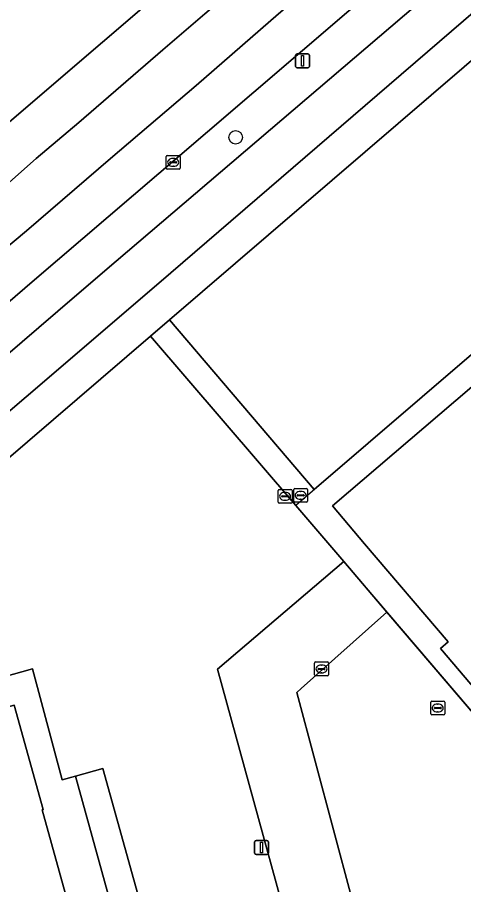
# Model space of a CAD drawing. Extents: x 159053 to 160042, y 380449 to 381423.
# Drawn here: x 159148.7 to 159180.8, y 381158.5 to 381220.9 of the extents above; entities that cross this region are included whole.
import ezdxf

# ---------------------------------------------------------------- set-up
doc = ezdxf.new("R2010")
doc.units = 0
for name, color, linetype in [('IMGEO_Berm_groen', 7, 'Continuous'), ('IMGEO_Boom', 7, 'Continuous'), ('IMGEO_Fietspad_gesloten', 7, 'Continuous'), ('IMGEO_Groenvoorziening', 7, 'Continuous'), ('IMGEO_Kolk', 7, 'Continuous'), ('IMGEO_Lichtmast', 7, 'Continuous'), ('IMGEO_Pand', 7, 'Continuous'), ('IMGEO_Pand_overbouw', 7, 'Continuous'), ('IMGEO_Parkeervlak_open', 7, 'Continuous'), ('IMGEO_Rijbaan_lokaal_open', 7, 'Continuous'), ('IMGEO_Rijbaan_regionaal_gesloten', 7, 'Continuous'), ('IMGEO_Rioolput', 7, 'Continuous'), ('IMGEO_Voetpad_open', 7, 'Continuous')]:
    doc.layers.add(name, color=color, linetype=linetype)

msp = doc.modelspace()

# ---------------------------------------------------------------- linework, layer by layer
at = {"layer": 'IMGEO_Berm_groen'}
for points in [[(159067.683, 381207.534), (159068.006, 381205.749), (159067.649, 381205.712), (159072.161, 381177.995), (159076.23, 381154.565), (159076.846, 381155.047), (159077.383, 381157.182), (159077.742, 381157.092), (159077.174, 381154.834), (159077.912, 381153.94), (159078.121, 381154.104), (159079.399, 381155.036), (159109.432, 381180.391), (159137.659, 381204.458), (159189.014, 381248.453)], [(159198.149, 381243.375), (159196.536, 381241.932), (159158.845, 381209.673), (159149.731, 381201.872), (159144.985, 381197.81), (159125.306, 381180.977), (159127.177, 381178.813), (159129.142, 381180.518), (159151.57, 381199.758), (159154.961, 381202.667), (159160.659, 381207.528), (159189.61, 381232.226)]]:
    msp.add_lwpolyline(points, dxfattribs=at)
at = {"layer": 'IMGEO_Boom'}
msp.add_circle((159164.37, 381212.271), 0.489, dxfattribs=at)
at = {"layer": 'IMGEO_Fietspad_gesloten'}
for points in [[(159203.02, 381243.648), (159199.551, 381240.945), (159193.266, 381235.559), (159189.61, 381232.226), (159160.659, 381207.528), (159154.961, 381202.667), (159151.57, 381199.758), (159129.142, 381180.518), (159127.177, 381178.813), (159126.193, 381177.959), (159120.101, 381172.671), (159117.461, 381170.437), (159112.235, 381165.849), (159109.222, 381163.321), (159105.75, 381160.281)], [(159158.844, 381201.787), (159182.496, 381222.154), (159195.92, 381233.637), (159197.05, 381234.658), (159202.543, 381239.42)], [(159108.979, 381159.184), (159130.347, 381177.389), (159158.844, 381201.787)]]:
    msp.add_lwpolyline(points, dxfattribs=at)
at = {"layer": 'IMGEO_Groenvoorziening'}
msp.add_lwpolyline([(159209.242, 381220.546), (159209.424, 381220.333), (159220.079, 381229.536), (159209.72, 381236.419), (159201.154, 381233.903), (159199.656, 381233.519), (159159.622, 381199.152), (159170.031, 381186.931)], close=True, dxfattribs=at)
for points in [[(159172.151, 381181.759), (159168.702, 381185.792), (159158.254, 381197.977), (159147.691, 381188.91), (159105.47, 381152.828)], [(159121.982, 381156.173), (159127.859, 381157.764), (159125.308, 381167.186), (159149.74, 381174.045), (159151.875, 381166.058), (159152.853, 381166.328), (159154.809, 381166.867), (159158.633, 381153.175), (159162.065, 381151.254), (159162.515, 381149.573), (159169.259, 381151.47), (159167.96, 381156.207), (159163.076, 381174.02), (159172.151, 381181.759)]]:
    msp.add_lwpolyline(points, dxfattribs=at)
at = {"layer": 'IMGEO_Kolk'}
for p, q in [((159159.379, 381210.048), (159159.379, 381210.9)), ((159159.454, 381210.974), (159160.306, 381210.974)), ((159159.638, 381210.468), (159159.638, 381210.48)), ((159160.076, 381210.431), (159159.678, 381210.431)), ((159159.681, 381210.517), (159160.079, 381210.517)), ((159159.867, 381210.754), (159159.892, 381210.754)), ((159160.122, 381210.48), (159160.122, 381210.468)), ((159160.38, 381210.9), (159160.38, 381210.048)), ((159160.306, 381209.974), (159159.454, 381209.974)), ((159159.89, 381210.194), (159159.865, 381210.194)), ((159170.055, 381173.607), (159170.055, 381174.459)), ((159170.13, 381174.533), (159170.982, 381174.533)), ((159170.543, 381174.313), (159170.568, 381174.313)), ((159171.056, 381174.459), (159171.056, 381173.607)), ((159170.314, 381174.027), (159170.314, 381174.039)), ((159170.752, 381173.99), (159170.354, 381173.99)), ((159170.357, 381174.076), (159170.755, 381174.076)), ((159170.566, 381173.753), (159170.541, 381173.753)), ((159170.798, 381174.039), (159170.798, 381174.027)), ((159170.982, 381173.533), (159170.13, 381173.533))]:
    msp.add_line(p, q, dxfattribs=at)
for points in [[(159159.379, 381210.048), (159159.379, 381210.9)], [(159159.454, 381210.974), (159160.306, 381210.974)], [(159160.38, 381210.9), (159160.38, 381210.048)], [(159160.306, 381209.974), (159159.454, 381209.974)], [(159170.055, 381173.607), (159170.055, 381174.459)], [(159170.13, 381174.533), (159170.982, 381174.533)], [(159171.056, 381174.459), (159171.056, 381173.607)], [(159170.982, 381173.533), (159170.13, 381173.533)]]:
    msp.add_lwpolyline(points, dxfattribs=at)
for centre, radius, start, end in [((159159.456, 381210.898), 0.0765, 91.55205, 178.44795), ((159159.456, 381210.898), 0.0765, 91.55205, 178.44795), ((159159.678, 381210.477), 0.0403, 85.87752, 175.75265), ((159159.675, 381210.467), 0.0366, 178.93798, 274.71019), ((159160.079, 381210.474), 0.043, 264.86636, 352.45326), ((159160.083, 381210.479), 0.0386, 1.73085, 96.63898), ((159160.304, 381210.898), 0.0765, 1.55205, 88.44795), ((159160.304, 381210.898), 0.0765, 1.55205, 88.44795), ((159159.456, 381210.05), 0.0765, 181.55205, 268.44795), ((159159.456, 381210.05), 0.0765, 181.55205, 268.44795), ((159160.304, 381210.05), 0.0765, 271.55205, 358.44795), ((159160.304, 381210.05), 0.0765, 271.55205, 358.44795), ((159170.132, 381174.457), 0.0765, 91.55205, 178.44795), ((159170.132, 381174.457), 0.0765, 91.55205, 178.44795), ((159170.98, 381174.457), 0.0765, 1.55205, 88.44795), ((159170.98, 381174.457), 0.0765, 1.55205, 88.44795), ((159170.132, 381173.609), 0.0765, 181.55205, 268.44795), ((159170.132, 381173.609), 0.0765, 181.55205, 268.44795), ((159170.354, 381174.036), 0.0403, 85.87752, 175.75265), ((159170.351, 381174.026), 0.0366, 178.93798, 274.71019), ((159170.755, 381174.033), 0.043, 264.86636, 352.45326), ((159170.759, 381174.038), 0.0386, 1.73085, 96.63898), ((159170.98, 381173.609), 0.0765, 271.55205, 358.44795), ((159170.98, 381173.609), 0.0765, 271.55205, 358.44795)]:
    msp.add_arc(centre, radius, start, end, dxfattribs=at)
for centre, major_axis, ratio, start_param, end_param in [((159159.866, 381210.474), (-0.387, 0.002), 0.722429, 4.712389, 7.853982), ((159159.891, 381210.474), (-0.39, 0.002), 0.717154, 1.570796, 4.712389), ((159170.542, 381174.033), (-0.387, 0.002), 0.722429, 4.712389, 7.853982), ((159170.567, 381174.033), (-0.39, 0.002), 0.717154, 1.570796, 4.712389)]:
    msp.add_ellipse(centre, major_axis=major_axis, ratio=ratio, start_param=start_param, end_param=end_param, dxfattribs=at)
at = {"layer": 'IMGEO_Lichtmast'}
for p, q in [((159168.691, 381217.378), (159168.691, 381218.178)), ((159168.691, 381218.178), (159168.691, 381217.378)), ((159168.791, 381218.278), (159169.581, 381218.278)), ((159169.581, 381218.278), (159168.791, 381218.278)), ((159169.681, 381218.178), (159169.681, 381217.378)), ((159169.681, 381217.378), (159169.681, 381218.178)), ((159169.581, 381217.278), (159168.791, 381217.278)), ((159168.791, 381217.278), (159169.581, 381217.278)), ((159165.74, 381160.788), (159165.74, 381161.588)), ((159165.74, 381161.588), (159165.74, 381160.788)), ((159165.84, 381161.688), (159166.63, 381161.688)), ((159166.63, 381161.688), (159165.84, 381161.688)), ((159166.73, 381161.588), (159166.73, 381160.788)), ((159166.73, 381160.788), (159166.73, 381161.588)), ((159166.63, 381160.688), (159165.84, 381160.688)), ((159165.84, 381160.688), (159166.63, 381160.688))]:
    msp.add_line(p, q, dxfattribs=at)
for points in [[(159169.111, 381218.153), (159169.261, 381218.153), (159169.261, 381217.403), (159169.111, 381217.403), (159169.111, 381218.153)], [(159166.16, 381161.563), (159166.31, 381161.563), (159166.31, 381160.813), (159166.16, 381160.813), (159166.16, 381161.563)]]:
    msp.add_lwpolyline(points, dxfattribs=at)
for centre, start, end in [((159168.791, 381218.178), 90, 180), ((159168.791, 381218.178), 90, 180), ((159169.581, 381218.178), 0, 90), ((159169.581, 381218.178), 360, 90), ((159168.791, 381217.378), 180, 270), ((159168.791, 381217.378), 180, 270), ((159169.581, 381217.378), 270, 0), ((159169.581, 381217.378), 270, 0), ((159165.84, 381161.588), 90, 180), ((159165.84, 381161.588), 90, 180), ((159166.63, 381161.588), 0, 90), ((159166.63, 381161.588), 360, 90), ((159165.84, 381160.788), 180, 270), ((159165.84, 381160.788), 180, 270), ((159166.63, 381160.788), 270, 0), ((159166.63, 381160.788), 270, 0)]:
    msp.add_arc(centre, 0.1, start, end, dxfattribs=at)
at = {"layer": 'IMGEO_Pand'}
for points in [[(159204.697, 381166.217), (159211.653, 381172.164), (159210.522, 381173.486), (159231.66, 381191.536), (159213.685, 381212.589), (159213.579, 381212.498), (159211.279, 381215.206), (159208.994, 381217.897), (159171.34, 381185.754), (159173.652, 381183.04), (159179.666, 381175.981), (159179.119, 381175.513), (159182.128, 381171.975), (159181.985, 381171.85), (159183.438, 381170.172), (159183.585, 381170.288), (159184.952, 381168.684), (159185.489, 381169.145), (159193.829, 381159.398), (159203.481, 381167.645)], [(159150.446, 381163.897), (159150.512, 381163.915), (159148.439, 381171.433), (159128.03, 381165.753), (159130.025, 381158.35), (159134.583, 381142.54), (159135.221, 381140.226), (159155.464, 381145.813)]]:
    msp.add_lwpolyline(points, close=True, dxfattribs=at)
at = {"layer": 'IMGEO_Pand_overbouw'}
for points in [[(159209.242, 381220.546), (159168.702, 381185.792), (159193.566, 381156.711)], [(159182.128, 381171.975), (159179.119, 381175.513), (159179.666, 381175.981), (159173.652, 381183.04), (159171.34, 381185.754), (159208.994, 381217.897)]]:
    msp.add_lwpolyline(points, dxfattribs=at)
at = {"layer": 'IMGEO_Parkeervlak_open'}
msp.add_lwpolyline([(159175.262, 381178.12), (159172.151, 381181.759), (159163.076, 381174.02), (159167.96, 381156.207), (159172.738, 381157.517), (159168.774, 381172.342), (159169.083, 381172.617)], close=True, dxfattribs=at)
at = {"layer": 'IMGEO_Rijbaan_lokaal_open'}
msp.add_lwpolyline([(159245.342, 381190.342), (159241.81, 381194.458), (159235.531, 381201.869), (159235.411, 381201.77), (159234.133, 381203.336), (159234.224, 381203.411), (159233.711, 381204.017), (159231.653, 381202.345), (159216.723, 381219.836), (159212.743, 381216.45), (159234.166, 381191.389), (159211.653, 381172.164), (159204.697, 381166.217), (159193.566, 381156.711), (159175.262, 381178.12), (159169.083, 381172.617), (159168.774, 381172.342), (159172.738, 381157.517)], dxfattribs=at)
at = {"layer": 'IMGEO_Rijbaan_regionaal_gesloten'}
for points in [[(159189.014, 381248.453), (159137.659, 381204.458), (159109.432, 381180.391)], [(159116.495, 381181.964), (159119.531, 381184.564), (159122.583, 381187.178), (159128.654, 381192.427), (159131.73, 381195.076), (159134.776, 381197.662), (159137.841, 381200.265), (159140.864, 381202.871), (159143.9, 381205.494), (159146.999, 381208.096), (159150.02, 381210.741), (159153.078, 381213.34), (159156.098, 381215.954), (159159.13, 381218.561), (159162.167, 381221.149), (159168.263, 381226.412), (159174.317, 381231.634), (159177.379, 381234.249), (159180.443, 381236.862), (159183.448, 381239.478)], [(159183.448, 381239.478), (159180.443, 381236.862), (159177.379, 381234.249), (159174.317, 381231.634), (159168.263, 381226.412), (159162.167, 381221.149), (159159.13, 381218.561), (159156.098, 381215.954), (159153.078, 381213.34), (159150.02, 381210.741), (159146.999, 381208.096), (159143.9, 381205.494), (159140.864, 381202.871), (159137.841, 381200.265), (159134.776, 381197.662), (159131.73, 381195.076), (159128.654, 381192.427), (159122.583, 381187.178), (159119.531, 381184.564), (159116.495, 381181.964)], [(159089.567, 381154.567), (159142.906, 381200.205), (159149.308, 381205.554), (159155.363, 381210.741), (159161.534, 381215.995), (159167.468, 381221.145), (159173.664, 381226.433), (159179.748, 381231.662), (159188.08, 381238.831)]]:
    msp.add_lwpolyline(points, dxfattribs=at)
msp.add_lwpolyline([(159196.536, 381241.932), (159198.149, 381243.375), (159196.902, 381246.438), (159188.08, 381238.831), (159179.748, 381231.662), (159173.664, 381226.433), (159167.468, 381221.145), (159161.534, 381215.995), (159155.363, 381210.741), (159149.308, 381205.554), (159142.906, 381200.205), (159144.985, 381197.81), (159149.731, 381201.872), (159158.845, 381209.673)], close=True, dxfattribs=at)
at = {"layer": 'IMGEO_Rioolput'}
for p, q in [((159167.43, 381186.023), (159167.43, 381186.875)), ((159167.505, 381186.949), (159168.357, 381186.949)), ((159167.918, 381186.729), (159167.943, 381186.729)), ((159168.431, 381186.875), (159168.431, 381186.023)), ((159168.553, 381186.095), (159168.553, 381186.947)), ((159168.628, 381187.021), (159169.48, 381187.021)), ((159169.041, 381186.801), (159169.066, 381186.801)), ((159169.554, 381186.947), (159169.554, 381186.095)), ((159167.689, 381186.443), (159167.689, 381186.455)), ((159168.127, 381186.406), (159167.729, 381186.406)), ((159167.732, 381186.492), (159168.13, 381186.492)), ((159167.941, 381186.169), (159167.916, 381186.169)), ((159168.173, 381186.455), (159168.173, 381186.443)), ((159168.812, 381186.515), (159168.812, 381186.527)), ((159169.25, 381186.478), (159168.852, 381186.478)), ((159168.855, 381186.564), (159169.253, 381186.564)), ((159169.064, 381186.241), (159169.039, 381186.241)), ((159169.296, 381186.527), (159169.296, 381186.515)), ((159168.357, 381185.949), (159167.505, 381185.949)), ((159169.48, 381186.021), (159168.628, 381186.021)), ((159178.494, 381171.723), (159179.346, 381171.723)), ((159178.419, 381170.797), (159178.419, 381171.649)), ((159178.678, 381171.217), (159178.678, 381171.229)), ((159179.116, 381171.18), (159178.718, 381171.18)), ((159178.721, 381171.266), (159179.119, 381171.266)), ((159178.907, 381171.503), (159178.932, 381171.503)), ((159179.162, 381171.229), (159179.162, 381171.217)), ((159179.42, 381171.649), (159179.42, 381170.797)), ((159179.346, 381170.723), (159178.494, 381170.723)), ((159178.93, 381170.943), (159178.905, 381170.943))]:
    msp.add_line(p, q, dxfattribs=at)
for points in [[(159167.43, 381186.023), (159167.43, 381186.875)], [(159167.505, 381186.949), (159168.357, 381186.949)], [(159168.431, 381186.875), (159168.431, 381186.023)], [(159168.553, 381186.095), (159168.553, 381186.947)], [(159168.628, 381187.021), (159169.48, 381187.021)], [(159169.554, 381186.947), (159169.554, 381186.095)], [(159168.357, 381185.949), (159167.505, 381185.949)], [(159169.48, 381186.021), (159168.628, 381186.021)], [(159178.494, 381171.723), (159179.346, 381171.723)], [(159178.419, 381170.797), (159178.419, 381171.649)], [(159179.42, 381171.649), (159179.42, 381170.797)], [(159179.346, 381170.723), (159178.494, 381170.723)]]:
    msp.add_lwpolyline(points, dxfattribs=at)
for centre, radius, start, end in [((159167.507, 381186.873), 0.0765, 91.55205, 178.44795), ((159167.507, 381186.873), 0.0765, 91.55205, 178.44795), ((159168.355, 381186.873), 0.0765, 1.55205, 88.44795), ((159168.355, 381186.873), 0.0765, 1.55205, 88.44795), ((159168.63, 381186.945), 0.0765, 91.55205, 178.44795), ((159168.63, 381186.945), 0.0765, 91.55205, 178.44795), ((159169.478, 381186.945), 0.0765, 1.55205, 88.44795), ((159169.478, 381186.945), 0.0765, 1.55205, 88.44795), ((159167.729, 381186.452), 0.0403, 85.87752, 175.75265), ((159167.726, 381186.442), 0.0366, 178.93798, 274.71019), ((159168.13, 381186.449), 0.043, 264.86636, 352.45326), ((159168.134, 381186.454), 0.0386, 1.73085, 96.63898), ((159168.63, 381186.097), 0.0765, 181.55205, 268.44795), ((159168.63, 381186.097), 0.0765, 181.55205, 268.44795), ((159168.852, 381186.524), 0.0403, 85.87752, 175.75265), ((159168.849, 381186.514), 0.0366, 178.93798, 274.71019), ((159169.253, 381186.521), 0.043, 264.86636, 352.45326), ((159169.257, 381186.526), 0.0386, 1.73085, 96.63898), ((159169.478, 381186.097), 0.0765, 271.55205, 358.44795), ((159169.478, 381186.097), 0.0765, 271.55205, 358.44795), ((159167.507, 381186.025), 0.0765, 181.55205, 268.44795), ((159167.507, 381186.025), 0.0765, 181.55205, 268.44795), ((159168.355, 381186.025), 0.0765, 271.55205, 358.44795), ((159168.355, 381186.025), 0.0765, 271.55205, 358.44795), ((159178.496, 381171.647), 0.0765, 91.55205, 178.44795), ((159178.496, 381171.647), 0.0765, 91.55205, 178.44795), ((159179.344, 381171.647), 0.0765, 1.55205, 88.44795), ((159179.344, 381171.647), 0.0765, 1.55205, 88.44795), ((159178.718, 381171.226), 0.0403, 85.87752, 175.75265), ((159178.715, 381171.216), 0.0366, 178.93798, 274.71019), ((159179.119, 381171.223), 0.043, 264.86636, 352.45326), ((159179.123, 381171.228), 0.0386, 1.73085, 96.63898), ((159178.496, 381170.799), 0.0765, 181.55205, 268.44795), ((159178.496, 381170.799), 0.0765, 181.55205, 268.44795), ((159179.344, 381170.799), 0.0765, 271.55205, 358.44795), ((159179.344, 381170.799), 0.0765, 271.55205, 358.44795)]:
    msp.add_arc(centre, radius, start, end, dxfattribs=at)
for centre, major_axis, ratio, start_param, end_param in [((159167.917, 381186.449), (-0.387, 0.002), 0.722429, 4.712389, 7.853982), ((159167.942, 381186.449), (-0.39, 0.002), 0.717154, 1.570796, 4.712389), ((159169.04, 381186.521), (-0.387, 0.002), 0.722429, 4.712389, 7.853982), ((159169.065, 381186.521), (-0.39, 0.002), 0.717154, 1.570796, 4.712389), ((159178.906, 381171.223), (-0.387, 0.002), 0.722429, 4.712389, 7.853982), ((159178.931, 381171.223), (-0.39, 0.002), 0.717154, 1.570796, 4.712389)]:
    msp.add_ellipse(centre, major_axis=major_axis, ratio=ratio, start_param=start_param, end_param=end_param, dxfattribs=at)
at = {"layer": 'IMGEO_Voetpad_open'}
for points in [[(159147.691, 381188.91), (159158.254, 381197.977), (159159.622, 381199.152), (159199.656, 381233.519), (159201.154, 381233.903), (159209.72, 381236.419), (159211.127, 381238.462), (159209.158, 381239.776)], [(159202.543, 381239.42), (159197.05, 381234.658), (159195.92, 381233.637), (159182.496, 381222.154), (159158.844, 381201.787), (159130.347, 381177.389), (159108.979, 381159.184)], [(159209.242, 381220.546), (159170.031, 381186.931), (159159.622, 381199.152), (159158.254, 381197.977), (159168.702, 381185.792), (159172.151, 381181.759), (159175.262, 381178.12), (159193.566, 381156.711)], [(159182.128, 381171.975), (159179.119, 381175.513), (159179.666, 381175.981), (159173.652, 381183.04), (159171.34, 381185.754), (159208.994, 381217.897)], [(159158.67, 381145.252), (159157.836, 381148.256), (159152.853, 381166.328), (159151.875, 381166.058), (159149.74, 381174.045), (159125.308, 381167.186), (159127.859, 381157.764), (159130.025, 381158.35), (159128.03, 381165.753), (159148.439, 381171.433), (159150.512, 381163.915), (159150.446, 381163.897), (159155.464, 381145.813), (159135.221, 381140.226), (159134.583, 381142.54), (159123.394, 381139.418), (159123.313, 381139.396), (159124.153, 381136.349), (159124.172, 381136.281)]]:
    msp.add_lwpolyline(points, dxfattribs=at)
msp.add_lwpolyline([(159152.853, 381166.328), (159157.836, 381148.256), (159162.515, 381149.573), (159162.065, 381151.254), (159158.633, 381153.175), (159154.809, 381166.867)], close=True, dxfattribs=at)

doc.saveas('drawing.dxf')
